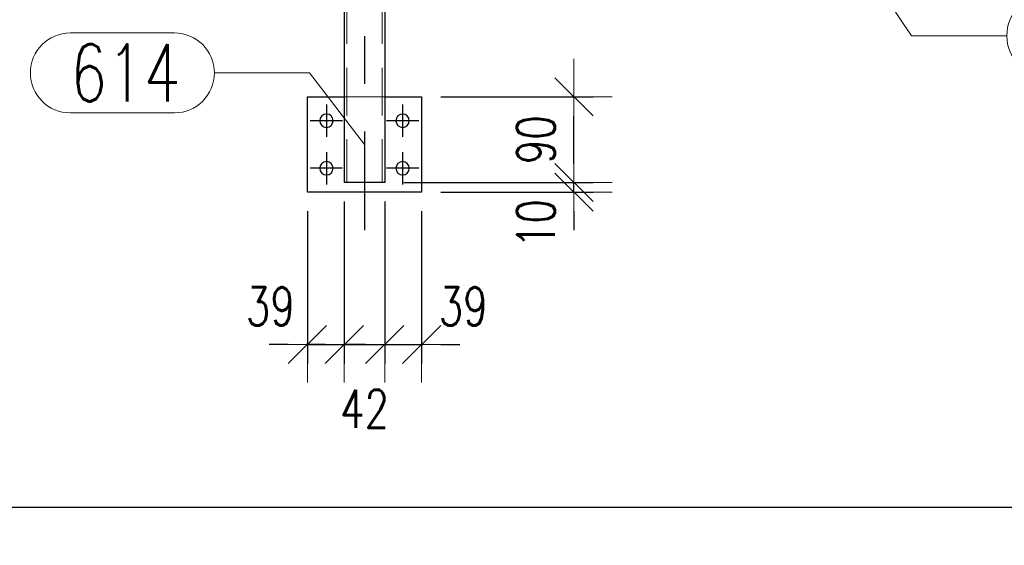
# Model space of a CAD drawing. Header units: millimetres. Extents: x -851 to 2, y 9346 to 10016.
# Tile 472 of 505: x -392 to -341, y 9809 to 9836. Entities that reach past the tile are written whole.
import ezdxf

# ---------------------------------------------------------------- set-up
doc = ezdxf.new("R2010")
doc.units = ezdxf.units.MM
doc.header["$LTSCALE"] = 10
doc.linetypes.add('HIDDEN', pattern=[0.375, 0.25, -0.125])
doc.linetypes.add('MITTE', pattern=[2, 1.25, -0.25, 0.25, -0.25])
doc.layers.get('Defpoints').update_dxf_attribs({"color": 1})
for name, color, linetype, lineweight in [('PS_DIM', 4, 'Continuous', 13), ('PS_Hidden', 2, 'HIDDEN', 9), ('PS_Pos', 1, 'Continuous', 15), ('PS_Shape', 161, 'Continuous', 30), ('PS_SOLID', 7, 'Continuous', 30)]:
    doc.layers.add(name, color=color, linetype=linetype, lineweight=lineweight)
doc.layers.add('PS_Mid', color=5, linetype='MITTE')
doc.styles.add('simplex', font='simplex.shx', dxfattribs={"width": 0.75})
doc.dimstyles.new('1_20_PRZ', dxfattribs={"dimtxt": 2, "dimasz": 1, "dimexe": 2, "dimexo": 5, "dimgap": 1, "dimtad": 1, "dimdec": 0, "dimlfac": 20, "dimtxsty": 'simplex', "dimblk": 'dimznak', "dimcen": 2, "dimse1": 1, "dimse2": 1, "dimclrd": 256, "dimclrt": 4, "dimadec": 1, "dimazin": 0, "dimtfac": 1, "dimtdec": 0, "dimtix": 1, "dimtmove": 2, "dimatfit": 3, "dimldrblk": 'dim-grot', "dimfxl": 1, "dimarcsym": 0})
doc.dimstyles.new('1_20_SC', dxfattribs={"dimtxt": 2, "dimasz": 1, "dimexe": 1, "dimexo": 1, "dimgap": 1, "dimtad": 1, "dimdec": 0, "dimlfac": 20, "dimtxsty": 'simplex', "dimblk": 'dimznak', "dimcen": 2, "dimclrd": 256, "dimclre": 256, "dimclrt": 4, "dimadec": 1, "dimazin": 0, "dimtfac": 1, "dimtdec": 0, "dimtix": 1, "dimtmove": 2, "dimatfit": 3, "dimldrblk": 'dim-grot', "dimfxl": 1, "dimarcsym": 0})

# ---------------------------------------------------------------- blocks, each defined once
blk = doc.blocks.new('dimznak')
at = {"color": 0}
for points in [[(0, 2), (0, -2)], [(-2, 0), (2, 0)]]:
    blk.add_lwpolyline(points, dxfattribs=at)
at = {"color": 2}
blk.add_lwpolyline([(1, 1), (-1, -1)], dxfattribs=at)
blk = doc.blocks.new('*D260')
at = {"layer": 'Defpoints', "color": 0, "transparency": 16777216}
for p in [(-375.192, 9827.943), (-377.132, 9827.443), (-375.192, 9819.443)]:
    blk.add_point(p, dxfattribs=at)
at = {"layer": 'PS_DIM', "lineweight": -2, "transparency": 16777216}
for p, q in [((-375.192, 9826.943), (-375.192, 9818.443)), ((-377.132, 9826.443), (-377.132, 9818.443)), ((-378.132, 9819.443), (-379.132, 9819.443)), ((-377.132, 9819.443), (-375.192, 9819.443)), ((-374.192, 9819.443), (-373.192, 9819.443))]:
    blk.add_line(p, q, dxfattribs=at)
blk.add_blockref('dimznak', (-377.132, 9819.443), dxfattribs=at)
at = {"layer": 'PS_DIM', "lineweight": -2, "transparency": 16777216, "rotation": 180}
blk.add_blockref('dimznak', (-375.192, 9819.443), dxfattribs=at)
at = {"layer": 'PS_DIM', "color": 4, "transparency": 16777216, "insert": (-379.077, 9821.443), "char_height": 2, "attachment_point": 5, "style": 'simplex'}
blk.add_mtext('39', dxfattribs=at)
blk = doc.blocks.new('dim-grot')
blk.add_hatch(color=256).paths.add_polyline_path([(0, 0), (-2, 0.5), (-2, -0.5)])
blk.add_lwpolyline([(0, 0), (-2, 0.5), (-2, -0.5), (0, 0)])
blk = doc.blocks.new('*D261')
at = {"layer": 'Defpoints', "color": 0, "transparency": 16777216}
for p in [(-375.192, 9827.943), (-373.072, 9827.943), (-373.072, 9819.443)]:
    blk.add_point(p, dxfattribs=at)
at = {"layer": 'PS_DIM', "lineweight": -2, "transparency": 16777216}
for p, q in [((-375.192, 9826.943), (-375.192, 9818.443)), ((-373.072, 9826.943), (-373.072, 9818.443)), ((-376.192, 9819.443), (-377.192, 9819.443)), ((-375.192, 9819.443), (-373.072, 9819.443)), ((-372.072, 9819.443), (-371.072, 9819.443))]:
    blk.add_line(p, q, dxfattribs=at)
blk.add_blockref('dimznak', (-375.192, 9819.443), dxfattribs=at)
at = {"layer": 'PS_DIM', "lineweight": -2, "transparency": 16777216, "rotation": 180}
blk.add_blockref('dimznak', (-373.072, 9819.443), dxfattribs=at)
at = {"layer": 'PS_DIM', "color": 4, "transparency": 16777216, "insert": (-374.132, 9816.066), "char_height": 2, "attachment_point": 5, "style": 'simplex'}
blk.add_mtext('42', dxfattribs=at)
blk = doc.blocks.new('*D262')
at = {"layer": 'Defpoints', "color": 0, "transparency": 16777216}
for p in [(-373.072, 9827.943), (-371.132, 9827.443), (-371.132, 9819.443)]:
    blk.add_point(p, dxfattribs=at)
at = {"layer": 'PS_DIM', "lineweight": -2, "transparency": 16777216}
for p, q in [((-373.072, 9826.943), (-373.072, 9818.443)), ((-371.132, 9826.443), (-371.132, 9818.443)), ((-374.072, 9819.443), (-375.072, 9819.443)), ((-373.072, 9819.443), (-371.132, 9819.443)), ((-370.132, 9819.443), (-369.132, 9819.443))]:
    blk.add_line(p, q, dxfattribs=at)
blk.add_blockref('dimznak', (-373.072, 9819.443), dxfattribs=at)
at = {"layer": 'PS_DIM', "lineweight": -2, "transparency": 16777216, "rotation": 180}
blk.add_blockref('dimznak', (-371.132, 9819.443), dxfattribs=at)
at = {"layer": 'PS_DIM', "color": 4, "transparency": 16777216, "insert": (-368.95, 9821.443), "char_height": 2, "attachment_point": 5, "style": 'simplex'}
blk.add_mtext('39', dxfattribs=at)
blk = doc.blocks.new('*D263')
at = {"layer": 'Defpoints', "color": 0, "transparency": 16777216}
for p in [(-373.072, 9827.943), (-363.132, 9827.943), (-371.132, 9827.443)]:
    blk.add_point(p, dxfattribs=at)
at = {"layer": 'PS_DIM', "lineweight": -2, "transparency": 16777216}
for p, q in [((-363.132, 9828.943), (-363.132, 9829.943)), ((-372.072, 9827.943), (-362.132, 9827.943)), ((-363.132, 9827.443), (-363.132, 9827.943)), ((-370.132, 9827.443), (-362.132, 9827.443)), ((-363.132, 9826.443), (-363.132, 9825.443))]:
    blk.add_line(p, q, dxfattribs=at)
for p, rotation in [((-363.132, 9827.943), 270), ((-363.132, 9827.443), 90)]:
    blk.add_blockref('dimznak', p, dxfattribs=dict(at, rotation=rotation))
at = {"layer": 'PS_DIM', "color": 4, "transparency": 16777216, "insert": (-365.132, 9825.787), "char_height": 2, "attachment_point": 5, "rotation": 90, "style": 'simplex'}
blk.add_mtext('10', dxfattribs=at)
blk = doc.blocks.new('*D264')
at = {"layer": 'Defpoints', "color": 0, "transparency": 16777216}
for p in [(-371.132, 9832.443), (-363.132, 9832.443), (-373.072, 9827.943)]:
    blk.add_point(p, dxfattribs=at)
at = {"layer": 'PS_DIM', "lineweight": -2, "transparency": 16777216}
for p, q in [((-370.132, 9832.443), (-362.132, 9832.443)), ((-363.132, 9828.943), (-363.132, 9831.443)), ((-372.072, 9827.943), (-362.132, 9827.943))]:
    blk.add_line(p, q, dxfattribs=at)
for p, rotation in [((-363.132, 9832.443), 90), ((-363.132, 9827.943), 270)]:
    blk.add_blockref('dimznak', p, dxfattribs=dict(at, rotation=rotation))
at = {"layer": 'PS_DIM', "color": 4, "transparency": 16777216, "insert": (-365.132, 9830.193), "char_height": 2, "attachment_point": 5, "rotation": 90, "style": 'simplex'}
blk.add_mtext('90', dxfattribs=at)
blk = doc.blocks.new('*D321')
at = {"layer": 'Defpoints', "color": 0, "transparency": 16777216}
for p in [(-427.192, 9827.943), (-165.072, 9827.943), (-165.072, 9810.891)]:
    blk.add_point(p, dxfattribs=at)
at = {"layer": 'PS_DIM', "lineweight": -2, "transparency": 16777216}
blk.add_line((-426.192, 9810.891), (-166.072, 9810.891), dxfattribs=at)
at = {"layer": 'PS_DIM', "lineweight": -2, "transparency": 16777216, "rotation": 180}
blk.add_blockref('dimznak', (-427.192, 9810.891), dxfattribs=at)
at = {"layer": 'PS_DIM', "lineweight": -2, "transparency": 16777216}
blk.add_blockref('dimznak', (-165.072, 9810.891), dxfattribs=at)
at = {"layer": 'PS_DIM', "color": 4, "transparency": 16777216, "insert": (-296.132, 9812.891), "char_height": 2, "attachment_point": 5, "style": 'simplex'}
blk.add_mtext('5242', dxfattribs=at)
blk = doc.blocks.new('*X1163')
at = {"layer": 'PS_Hidden', "color": 2, "linetype": 'HIDDEN'}
for p, q in [((-375.062, 9886.473), (-375.062, 9827.943)), ((-373.202, 9886.473), (-373.202, 9827.943)), ((-375.192, 9832.443), (-373.072, 9832.443))]:
    blk.add_line(p, q, dxfattribs=at)
at = {"layer": 'PS_Mid', "color": 5, "linetype": 'MITTE'}
for p, q in [((-374.132, 9890.633), (-374.132, 9825.443)), ((-376.132, 9832.043), (-376.132, 9830.343)), ((-372.132, 9832.043), (-372.132, 9830.343)), ((-375.282, 9831.193), (-376.982, 9831.193)), ((-371.282, 9831.193), (-372.982, 9831.193)), ((-376.132, 9829.543), (-376.132, 9827.843)), ((-372.132, 9829.543), (-372.132, 9827.843)), ((-375.282, 9828.693), (-376.982, 9828.693)), ((-371.282, 9828.693), (-372.982, 9828.693))]:
    blk.add_line(p, q, dxfattribs=at)
at = {"layer": 'PS_SOLID', "color": 7, "linetype": 'Continuous'}
for p, q in [((-375.192, 9839.193), (-375.192, 9827.943)), ((-373.072, 9839.193), (-373.072, 9827.943)), ((-377.132, 9832.443), (-375.192, 9832.443)), ((-377.132, 9827.443), (-377.132, 9832.443)), ((-373.072, 9832.443), (-371.132, 9832.443)), ((-371.132, 9832.443), (-371.132, 9827.443)), ((-373.072, 9827.943), (-375.192, 9827.943)), ((-371.132, 9827.443), (-377.132, 9827.443))]:
    blk.add_line(p, q, dxfattribs=at)
at = {"layer": 'PS_SOLID', "color": 7, "extrusion": (0, 0, -1)}
for centre in [(376.132, 9831.193), (372.132, 9831.193), (376.132, 9828.693), (372.132, 9828.693)]:
    blk.add_circle(centre, 0.35, dxfattribs=at)
blk = doc.blocks.new('*X1206')
at = {"color": 1}
for p, q in [((-389.579, 9835.805), (-384.115, 9835.805)), ((-382.015, 9833.705), (-377.015, 9833.705)), ((-374.132, 9829.943), (-377.015, 9833.705)), ((-389.579, 9831.605), (-384.115, 9831.605))]:
    blk.add_line(p, q, dxfattribs=at)
for centre, start, end in [((-389.579, 9833.705), 90, 270), ((-384.115, 9833.705), 270, 90)]:
    blk.add_arc(centre, 2.1, start, end, dxfattribs=at)
at = {"color": 30, "style": 'simplex', "width": 0.75}
blk.add_text('614', height=3, dxfattribs=at).set_placement((-389.579, 9832.205))
blk = doc.blocks.new('*X1212')
at = {"color": 1}
for p, q in [((-348.129, 9839.693), (-345.403, 9835.658)), ((-338.303, 9837.758), (-332.517, 9837.758)), ((-345.403, 9835.658), (-340.403, 9835.658)), ((-338.303, 9833.558), (-332.517, 9833.558))]:
    blk.add_line(p, q, dxfattribs=at)
for centre, start, end in [((-338.303, 9835.658), 90, 270), ((-332.517, 9835.658), 270, 90)]:
    blk.add_arc(centre, 2.1, start, end, dxfattribs=at)
at = {"color": 30, "style": 'simplex', "width": 0.75}
blk.add_text('583', height=3, dxfattribs=at).set_placement((-338.303, 9834.158))

msp = doc.modelspace()

# ---------------------------------------------------------------- block references
at = {"layer": 'PS_Pos'}
for name in ['*X1212', '*X1206']:
    msp.add_blockref(name, (0, 0), dxfattribs=at)
at = {"layer": 'PS_Shape', "color": 31}
msp.add_blockref('*X1163', (0, 0), dxfattribs=at)

# ---------------------------------------------------------------- dimensions: what is measured, and where the dimension line sits
at = {"layer": 'PS_DIM'}
dim = msp.add_linear_dim(base=(-363.132, 9832.443), p1=(-373.072, 9827.943), p2=(-371.132, 9832.443), angle=90, dimstyle='1_20_SC', dxfattribs=at)
dim.commit()
dim.dimension.update_dxf_attribs({"geometry": '*D264', "text_midpoint": (-365.132, 9830.193)})
dim = msp.add_linear_dim(base=(-363.132, 9827.943), p1=(-371.132, 9827.443), p2=(-373.072, 9827.943), angle=90, dimstyle='1_20_SC', dxfattribs=at)
dim.commit()
dim.dimension.update_dxf_attribs({"geometry": '*D263', "text_midpoint": (-365.132, 9825.787), "dimtype": 128})
dim = msp.add_linear_dim(base=(-165.072, 9810.891), p1=(-427.192, 9827.943), p2=(-165.072, 9827.943), dimstyle='1_20_PRZ', dxfattribs=at)
dim.commit()
dim.dimension.update_dxf_attribs({"geometry": '*D321', "text_midpoint": (-296.132, 9812.891)})
for base, p1, p2, picture, middle in [((-375.192, 9819.443), (-377.132, 9827.443), (-375.192, 9827.943), '*D260', (-379.077, 9821.443)), ((-373.072, 9819.443), (-375.192, 9827.943), (-373.072, 9827.943), '*D261', (-374.132, 9816.066)), ((-371.132, 9819.443), (-373.072, 9827.943), (-371.132, 9827.443), '*D262', (-368.95, 9821.443))]:
    dim = msp.add_linear_dim(base=base, p1=p1, p2=p2, dimstyle='1_20_SC', dxfattribs=at)
    dim.commit()
    dim.dimension.update_dxf_attribs({"geometry": picture, "text_midpoint": middle, "dimtype": 128})

doc.saveas('drawing.dxf')
